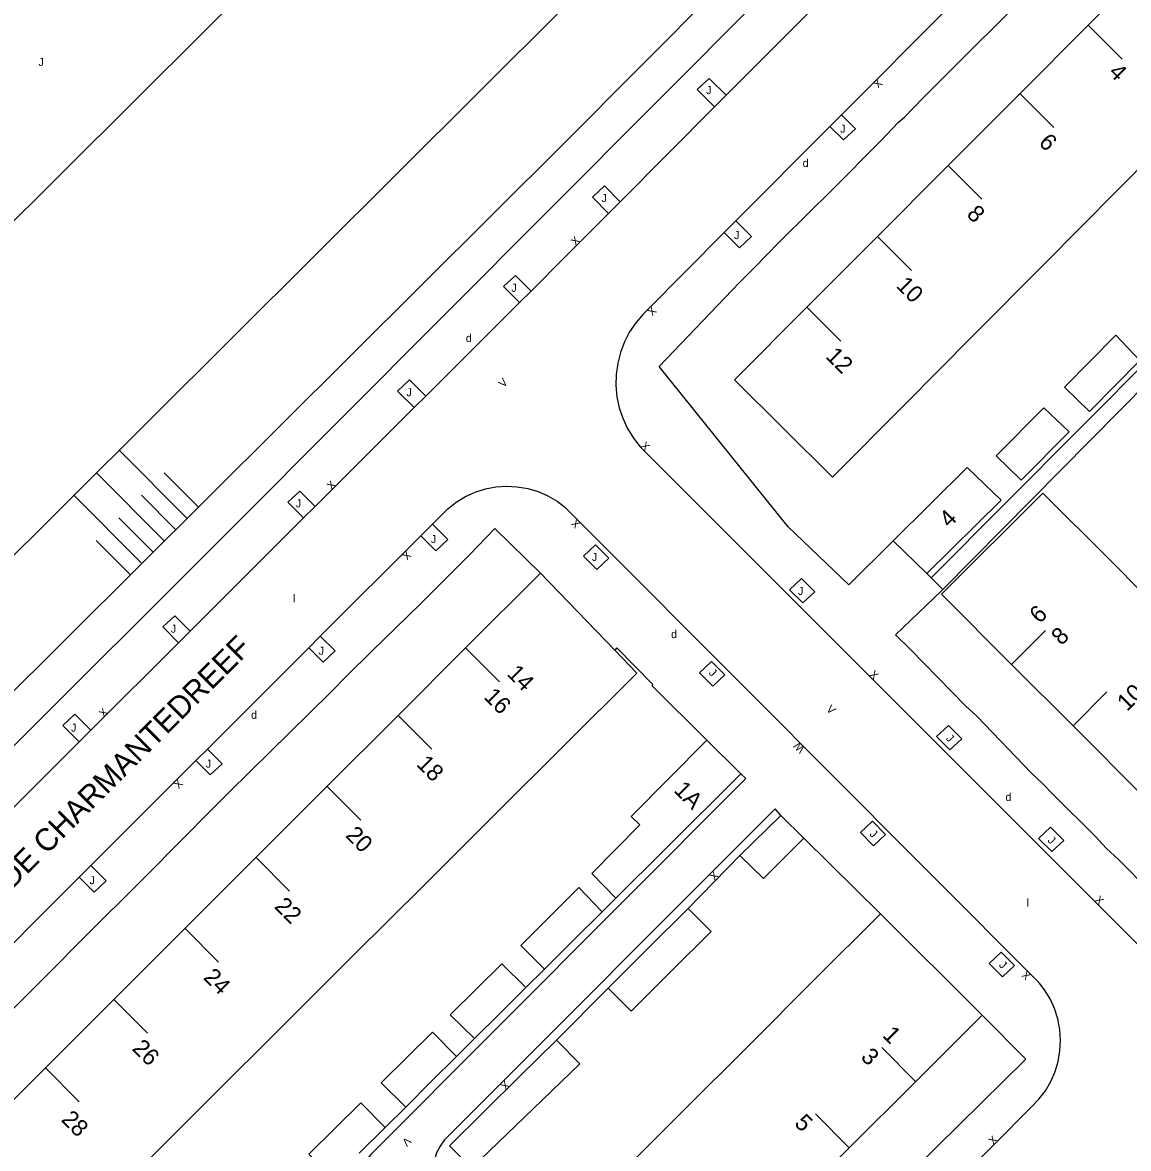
# Model space of a CAD drawing. Extents: x 134999 to 136502, y 457398 to 459002.
# Drawn here: x 136222.9 to 136292, y 458084.5 to 458154.9 of the extents above; entities that cross this region are included whole.
import ezdxf

# ---------------------------------------------------------------- set-up
doc = ezdxf.new("R2010")
doc.units = 0
for name, color, linetype in [('RI_DGTB_15', 7, 'Continuous'), ('RI_DGTB_18', 7, 'Continuous'), ('RI_DGTB_23', 7, 'Continuous'), ('RI_DGTB_29', 7, 'Continuous'), ('RI_DGTB_30', 7, 'Continuous'), ('RI_DGTB_31', 7, 'Continuous'), ('RI_DGTB_35', 7, 'Continuous'), ('RI_DGTB_36', 7, 'Continuous'), ('RI_DGTB_37', 7, 'Continuous'), ('RI_DGTB_4', 7, 'Continuous'), ('RI_DGTB_43', 7, 'Continuous'), ('RI_DGTB_5', 7, 'Continuous'), ('RI_DGTB_53', 7, 'Continuous'), ('RI_DGTB_54', 7, 'Continuous'), ('RI_DGTB_58', 7, 'Continuous'), ('RI_DGTB_6', 7, 'Continuous')]:
    doc.layers.add(name, color=color, linetype=linetype)

msp = doc.modelspace()

# ---------------------------------------------------------------- linework, layer by layer
at = {"layer": 'RI_DGTB_15'}
for p, q in [((136289.461, 458154.734), (136291.586, 458152.616)), ((136289.461, 458154.734), (136291.586, 458152.616)), ((136289.461, 458154.734), (136291.586, 458152.616)), ((136285.204, 458150.464), (136287.329, 458148.346)), ((136285.204, 458150.464), (136287.329, 458148.346)), ((136285.204, 458150.464), (136287.329, 458148.346)), ((136280.699, 458145.987), (136282.824, 458143.869)), ((136280.699, 458145.987), (136282.824, 458143.869)), ((136280.699, 458145.987), (136282.824, 458143.869)), ((136276.292, 458141.526), (136278.417, 458139.408)), ((136276.292, 458141.526), (136278.417, 458139.408)), ((136276.292, 458141.526), (136278.417, 458139.408)), ((136271.89, 458137.111), (136274.015, 458134.993)), ((136271.89, 458137.111), (136274.015, 458134.993)), ((136271.89, 458137.111), (136274.015, 458134.993)), ((136284.681, 458114.781), (136286.804, 458116.901)), ((136284.681, 458114.781), (136286.804, 458116.901)), ((136284.681, 458114.781), (136286.804, 458116.901)), ((136250.55, 458115.811), (136252.671, 458113.69)), ((136250.55, 458115.811), (136252.671, 458113.69)), ((136250.55, 458115.811), (136252.671, 458113.69)), ((136288.52, 458110.942), (136290.643, 458113.062)), ((136288.52, 458110.942), (136290.643, 458113.062)), ((136288.52, 458110.942), (136290.643, 458113.062)), ((136246.32, 458111.616), (136248.441, 458109.495)), ((136246.32, 458111.616), (136248.441, 458109.495)), ((136246.32, 458111.616), (136248.441, 458109.495)), ((136241.878, 458107.175), (136243.999, 458105.054)), ((136241.878, 458107.175), (136243.999, 458105.054)), ((136241.878, 458107.175), (136243.999, 458105.054)), ((136237.435, 458102.734), (136239.556, 458100.613)), ((136237.435, 458102.734), (136239.556, 458100.613)), ((136237.435, 458102.734), (136239.556, 458100.613)), ((136232.993, 458098.294), (136235.114, 458096.173)), ((136232.993, 458098.294), (136235.114, 458096.173)), ((136232.993, 458098.294), (136235.114, 458096.173)), ((136228.55, 458093.853), (136230.671, 458091.732)), ((136228.55, 458093.853), (136230.671, 458091.732)), ((136228.55, 458093.853), (136230.671, 458091.732)), ((136278.684, 458088.718), (136276.565, 458090.841)), ((136278.684, 458088.718), (136276.565, 458090.841)), ((136278.684, 458088.718), (136276.565, 458090.841)), ((136224.284, 458089.572), (136226.405, 458087.451)), ((136224.284, 458089.572), (136226.405, 458087.451)), ((136224.284, 458089.572), (136226.405, 458087.451)), ((136274.536, 458084.576), (136272.417, 458086.699)), ((136274.536, 458084.576), (136272.417, 458086.699)), ((136274.536, 458084.576), (136272.417, 458086.699))]:
    msp.add_line(p, q, dxfattribs=at)
at = {"layer": 'RI_DGTB_18'}
for p, q in [((136233.127, 458123.925), (136228.879, 458128.194)), ((136231.71, 458122.514), (136227.462, 458126.784)), ((136233.836, 458124.63), (136231.712, 458126.765)), ((136230.292, 458121.103), (136226.044, 458125.373)), ((136232.419, 458123.219), (136230.295, 458125.354)), ((136231.001, 458121.809), (136228.877, 458123.943)), ((136229.583, 458120.398), (136227.459, 458122.533))]:
    msp.add_line(p, q, dxfattribs=at)
msp.add_lwpolyline([(136267.672, 458193.649), (136285.639, 458176.432), (136256.679, 458147.325), (136181.336, 458072.362)], dxfattribs=at)
at = {"layer": 'RI_DGTB_23'}
for points in [[(136279.646, 458120.202), (136280.379, 458119.466)], [(136280.379, 458119.466), (136280.381, 458119.464)]]:
    msp.add_lwpolyline(points, dxfattribs=at)
at = {"layer": 'RI_DGTB_31'}
for p, q in [((136265.032, 458150.709), (136265.783, 458151.409)), ((136265.783, 458151.409), (136266.839, 458150.353)), ((136266.117, 458149.627), (136265.032, 458150.709)), ((136274.052, 458149.129), (136274.916, 458148.265)), ((136274.167, 458147.565), (136273.328, 458148.402)), ((136274.916, 458148.265), (136274.167, 458147.565)), ((136258.477, 458143.985), (136259.228, 458144.685)), ((136259.228, 458144.685), (136260.215, 458143.698)), ((136259.493, 458142.972), (136258.477, 458143.985)), ((136267.449, 458142.496), (136268.417, 458141.528)), ((136267.668, 458140.828), (136266.725, 458141.769)), ((136268.417, 458141.528), (136267.668, 458140.828)), ((136252.921, 458138.393), (136253.672, 458139.093)), ((136253.921, 458137.395), (136252.921, 458138.393)), ((136246.301, 458131.868), (136247.052, 458132.568)), ((136239.447, 458124.912), (136240.198, 458125.612)), ((136248.48, 458123.55), (136249.444, 458122.586)), ((136248.695, 458121.886), (136247.754, 458122.824)), ((136249.444, 458122.586), (136248.695, 458121.886)), ((136231.629, 458117.124), (136232.38, 458117.824)), ((136232.616, 458116.139), (136231.629, 458117.124)), ((136241.642, 458114.93), (136240.747, 458115.822)), ((136242.391, 458115.63), (136241.642, 458114.93)), ((136225.374, 458110.965), (136226.125, 458111.665)), ((136226.125, 458111.665), (136227.127, 458110.663)), ((136226.402, 458109.939), (136225.374, 458110.965)), ((136234.588, 458107.873), (136233.69, 458108.769)), ((136235.337, 458108.573), (136234.588, 458107.873)), ((136227.126, 458102.21), (136228.085, 458101.251)), ((136227.336, 458100.551), (136226.4, 458101.485)), ((136228.085, 458101.251), (136227.336, 458100.551))]:
    msp.add_line(p, q, dxfattribs=at)
for points in [[(136253.672, 458139.093), (136254.646, 458138.119)], [(136247.052, 458132.568), (136248.066, 458131.554)], [(136247.341, 458130.83), (136246.301, 458131.868)], [(136240.198, 458125.612), (136241.153, 458124.657)], [(136240.428, 458123.933), (136239.447, 458124.912)], [(136232.38, 458117.824), (136233.341, 458116.863)], [(136233.341, 458116.863), (136233.342, 458116.862)], [(136241.473, 458116.548), (136242.391, 458115.63)], [(136234.415, 458109.495), (136234.416, 458109.494)], [(136234.416, 458109.494), (136235.337, 458108.573)]]:
    msp.add_lwpolyline(points, dxfattribs=at)
for points in [[(136258.677, 458122.25), (136259.507, 458121.42), (136258.758, 458120.72), (136257.926, 458121.55)], [(136271.553, 458120.153), (136272.383, 458119.323), (136271.634, 458118.623), (136270.802, 458119.453)], [(136265.93, 458114.961), (136266.76, 458114.131), (136266.011, 458113.431), (136265.179, 458114.261)], [(136280.735, 458110.967), (136281.565, 458110.137), (136280.816, 458109.437), (136279.984, 458110.267)], [(136275.978, 458104.976), (136276.808, 458104.146), (136276.059, 458103.446), (136275.227, 458104.276)], [(136287.123, 458104.61), (136287.953, 458103.78), (136287.204, 458103.08), (136286.372, 458103.91)], [(136284.029, 458096.788), (136284.859, 458095.958), (136284.11, 458095.258), (136283.278, 458096.088)]]:
    msp.add_lwpolyline(points, close=True, dxfattribs=at)
at = {"layer": 'RI_DGTB_4'}
for p, q in [((136289.461, 458154.734), (136285.213, 458150.473)), ((136285.213, 458150.473), (136280.654, 458145.901)), ((136291.282, 458144.407), (136295.582, 458148.739)), ((136280.654, 458145.901), (136276.152, 458141.386)), ((136286.737, 458139.828), (136291.282, 458144.407)), ((136276.152, 458141.386), (136271.89, 458137.111)), ((136282.238, 458135.296), (136286.737, 458139.828)), ((136277.998, 458131.024), (136282.238, 458135.296)), ((136277.272, 458122.505), (136279.374, 458120.467)), ((136255.231, 458120.487), (136250.55, 458115.811)), ((136255.231, 458120.487), (136259.872, 458115.674)), ((136250.55, 458115.811), (136246.31, 458111.576)), ((136288.585, 458110.876), (136284.681, 458114.781)), ((136246.31, 458111.576), (136241.822, 458107.092)), ((136292.87, 458106.59), (136288.585, 458110.876)), ((136265.625, 458110.045), (136267.757, 458107.938)), ((136252.474, 458105.487), (136256.633, 458109.629)), ((136241.822, 458107.092), (136237.446, 458102.721)), ((136247.938, 458100.97), (136252.474, 458105.487)), ((136237.446, 458102.721), (136233.004, 458098.283)), ((136243.595, 458096.645), (136247.938, 458100.97)), ((136276.486, 458099.189), (136272.351, 458095.062)), ((136276.486, 458099.189), (136282.832, 458092.859)), ((136233.004, 458098.283), (136228.5, 458093.783)), ((136239.109, 458092.177), (136243.595, 458096.645)), ((136272.351, 458095.062), (136268.254, 458090.971)), ((136228.5, 458093.783), (136224.284, 458089.572)), ((136282.832, 458092.859), (136278.624, 458088.658)), ((136234.614, 458087.7), (136239.109, 458092.177)), ((136268.254, 458090.971), (136264.054, 458086.779)), ((136224.284, 458089.572), (136219.864, 458085.156)), ((136278.624, 458088.658), (136274.536, 458084.576)), ((136230.39, 458083.494), (136234.614, 458087.7)), ((136264.054, 458086.779), (136260.011, 458082.743)), ((136274.536, 458084.576), (136270.35, 458080.398))]:
    msp.add_line(p, q, dxfattribs=at)
for points in [[(136295.582, 458148.739), (136299.872, 458153.061), (136300.833, 458152.103), (136302.909, 458154.185), (136300.601, 458156.487), (136298.758, 458154.639), (136294.049, 458159.335), (136289.461, 458154.734)], [(136277.998, 458131.024), (136273.484, 458126.476), (136267.356, 458132.564), (136271.89, 458137.111)], [(136277.272, 458122.505), (136281.903, 458127.09), (136284.038, 458125.044), (136279.374, 458120.467)], [(136290.88, 458121.25), (136286.637, 458125.492), (136280.296, 458119.167), (136284.681, 458114.781)], [(136256.633, 458109.629), (136261.259, 458114.237), (136259.872, 458115.674)], [(136265.625, 458110.045), (136260.905, 458105.286), (136261.438, 458104.758)], [(136267.757, 458107.938), (136263.006, 458103.216)]]:
    msp.add_lwpolyline(points, dxfattribs=at)
at = {"layer": 'RI_DGTB_5'}
msp.add_line((136292.823, 458119.307), (136290.88, 458121.25), dxfattribs=at)
at = {"layer": 'RI_DGTB_53'}
for p, q in [((136275.277, 458162.756), (136236.007, 458123.358)), ((136236.007, 458123.358), (136179.454, 458066.934))]:
    msp.add_line(p, q, dxfattribs=at)
at = {"layer": 'RI_DGTB_54'}
for p, q in [((136269.396, 458111.942), (136272.642, 458108.689)), ((136276.486, 458099.189), (136271.701, 458103.918)), ((136267.705, 458102.842), (136264.463, 458099.527)), ((136259.083, 458099.317), (136259.953, 458100.182)), ((136254.321, 458094.587), (136255.485, 458095.742)), ((136256.226, 458091.305), (136259.47, 458094.551)), ((136249.986, 458090.277), (136251.114, 458091.399)), ((136245.529, 458085.849), (136246.809, 458087.12))]:
    msp.add_line(p, q, dxfattribs=at)
for points in [[(136277.272, 458122.505), (136274.507, 458119.751), (136270.726, 458123.388), (136262.651, 458133.395), (136267.674, 458138.656), (136268.82, 458139.792), (136269.163, 458140.161), (136270.334, 458141.352), (136273.461, 458144.436), (136276.496, 458147.48), (136277.62, 458148.664), (136277.989, 458148.995), (136279.164, 458150.198), (136286.903, 458157.943), (136288.028, 458159.109), (136294.172, 458165.282), (136303.121, 458159.044), (136305.177, 458157.593), (136308.686, 458153.934), (136304.193, 458149.446)], [(136266.839, 458150.353), (136273.056, 458156.597)], [(136280.775, 458155.883), (136274.052, 458149.129)], [(136266.117, 458149.627), (136266.839, 458150.353)], [(136260.215, 458143.698), (136266.117, 458149.627)], [(136274.052, 458149.129), (136273.328, 458148.402)], [(136273.328, 458148.402), (136267.449, 458142.496)], [(136307.625, 458148.273), (136279.646, 458120.202)], [(136259.493, 458142.972), (136260.215, 458143.698)], [(136254.646, 458138.119), (136256.806, 458140.273), (136259.493, 458142.972)], [(136267.449, 458142.496), (136266.725, 458141.769)], [(136266.725, 458141.769), (136261.874, 458136.895), (136261.65, 458136.673), (136261.196, 458136.14), (136260.805, 458135.559), (136260.483, 458134.937), (136260.233, 458134.283), (136260.061, 458133.604), (136259.966, 458132.91), (136259.951, 458132.21), (136260.016, 458131.513), (136260.16, 458130.828), (136260.382, 458130.163), (136260.677, 458129.528), (136261.043, 458128.931), (136261.475, 458128.38), (136338.803, 458051.065)], [(136253.921, 458137.395), (136254.646, 458138.119)], [(136248.066, 458131.554), (136253.921, 458137.395)], [(136280.379, 458119.466), (136293.283, 458132.51), (136371.575, 458054.081)], [(136247.341, 458130.83), (136248.066, 458131.554)], [(136241.153, 458124.657), (136247.341, 458130.83)], [(136248.48, 458123.55), (136249.441, 458124.51), (136249.968, 458124.923), (136250.541, 458125.271), (136251.15, 458125.548), (136251.789, 458125.75), (136252.447, 458125.874), (136253.115, 458125.92), (136253.784, 458125.885), (136254.444, 458125.771), (136255.085, 458125.58), (136255.7, 458125.313), (136256.278, 458124.975), (136256.744, 458124.627), (136269.396, 458111.942)], [(136240.428, 458123.933), (136241.153, 458124.657)], [(136233.341, 458116.863), (136240.428, 458123.933)], [(136247.754, 458122.824), (136248.48, 458123.55)], [(136218.096, 458089.13), (136224.305, 458095.293), (136226.915, 458097.933), (136230.162, 458101.144), (136233.178, 458104.163), (136234.284, 458105.304), (136235.791, 458106.822), (136242.092, 458113.014), (136243.141, 458114.079), (136244.684, 458115.605), (136247.71, 458118.55), (136250.822, 458121.658), (136252.389, 458123.278), (136255.231, 458120.487)], [(136241.473, 458116.548), (136247.754, 458122.824)], [(136279.646, 458120.202), (136279.374, 458120.467)], [(136310.164, 458083.774), (136307.804, 458086.191), (136307.049, 458086.885), (136306.252, 458087.744), (136303.686, 458090.301), (136299.559, 458094.46), (136298.832, 458095.09), (136298.101, 458095.853), (136295.476, 458098.436), (136291.343, 458102.607), (136290.614, 458103.27), (136289.914, 458104.04), (136287.311, 458106.622), (136286.617, 458107.336), (136285.924, 458107.987), (136282.499, 458111.542), (136281.807, 458112.201), (136278.357, 458115.718), (136277.43, 458116.638), (136280.296, 458119.382), (136280.379, 458119.466)], [(136232.616, 458116.139), (136233.341, 458116.863)], [(136240.747, 458115.822), (136241.473, 458116.548)], [(136227.127, 458110.663), (136232.616, 458116.139)], [(136234.416, 458109.494), (136240.747, 458115.822)], [(136265.625, 458110.045), (136262.207, 458113.449), (136262.264, 458113.52), (136260.007, 458115.821), (136259.872, 458115.674)], [(136226.402, 458109.939), (136227.127, 458110.663)], [(136219.631, 458103.184), (136226.402, 458109.939)], [(136233.69, 458108.769), (136234.416, 458109.494)], [(136227.126, 458102.21), (136233.69, 458108.769)], [(136274.366, 458075.467), (136285.921, 458087.125), (136286.387, 458087.607), (136286.792, 458088.14), (136287.13, 458088.718), (136287.397, 458089.333), (136287.59, 458089.974), (136287.704, 458090.635), (136287.739, 458091.304), (136287.694, 458091.972), (136287.57, 458092.63), (136287.368, 458093.269), (136287.092, 458093.879), (136286.744, 458094.452), (136286.41, 458094.889), (136272.642, 458108.689)], [(136267.757, 458107.938), (136268.08, 458107.658), (136244.655, 458084.165), (136244.323, 458083.783), (136244.055, 458083.353), (136243.858, 458082.886), (136243.736, 458082.394), (136243.694, 458081.888), (136243.731, 458081.383), (136244.127, 458074.574)], [(136270.263, 458105.348), (136269.908, 458105.75), (136249.485, 458085.315), (136249.242, 458085.067), (136248.958, 458084.679), (136248.742, 458084.25), (136248.6, 458083.79), (136248.536, 458083.314), (136248.551, 458082.833), (136248.646, 458082.362), (136248.818, 458081.913), (136249.062, 458081.498), (136249.371, 458081.13), (136256.042, 458074.502)], [(136226.4, 458101.485), (136227.126, 458102.21)], [(136219.452, 458094.542), (136226.4, 458101.485)], [(136262.091, 458072.152), (136264.68, 458069.425), (136265.517, 458070.28), (136266.202, 458070.931), (136268.93, 458073.684), (136269.635, 458074.484), (136270.393, 458075.131), (136273.011, 458077.728), (136273.737, 458078.528), (136274.561, 458079.29), (136277.165, 458081.819), (136277.911, 458082.594), (136278.603, 458083.246), (136285.571, 458090.111), (136282.832, 458092.859)]]:
    msp.add_lwpolyline(points, dxfattribs=at)
at = {"layer": 'RI_DGTB_58'}
for points in [[(136167.377, 458087.837), (136256.59, 458176.632), (136267.963, 458187.857)], [(136162.842, 458077.307), (136172.243, 458073.337), (136172.623, 458073.24), (136173.014, 458073.221), (136173.401, 458073.282), (136173.768, 458073.42), (136174.099, 458073.63), (136174.229, 458073.742), (136256.558, 458155.724), (136278.289, 458177.645)]]:
    msp.add_lwpolyline(points, dxfattribs=at)
at = {"layer": 'RI_DGTB_6'}
for p, q in [((136270.263, 458105.348), (136267.705, 458102.842)), ((136271.701, 458103.918), (136270.263, 458105.348))]:
    msp.add_line(p, q, dxfattribs=at)
for points in [[(136287.983, 458132.12), (136289.543, 458130.589), (136292.704, 458133.777), (136291.203, 458135.369), (136287.983, 458132.12)], [(136283.711, 458127.808), (136285.279, 458126.289), (136288.286, 458129.321), (136286.704, 458130.828), (136283.711, 458127.808)], [(136261.438, 458104.758), (136258.449, 458101.71), (136259.953, 458100.182)], [(136271.701, 458103.918), (136269.172, 458101.392), (136267.705, 458102.842)], [(136263.006, 458103.216), (136259.953, 458100.182)], [(136259.083, 458099.317), (136257.631, 458100.832), (136255.821, 458099.023)], [(136264.463, 458099.527), (136261.969, 458097.042)], [(136264.463, 458099.527), (136265.905, 458098.096), (136263.405, 458095.602)], [(136255.821, 458099.023), (136254.008, 458097.212), (136255.485, 458095.742)], [(136259.083, 458099.317), (136257.297, 458097.543)], [(136257.297, 458097.543), (136255.485, 458095.742)], [(136261.969, 458097.042), (136259.47, 458094.551)], [(136254.321, 458094.587), (136252.828, 458096.074), (136251.21, 458094.481)], [(136263.405, 458095.602), (136260.905, 458093.108), (136259.47, 458094.551)], [(136251.21, 458094.481), (136249.593, 458092.888), (136251.114, 458091.399)], [(136254.321, 458094.587), (136252.698, 458092.973)], [(136252.698, 458092.973), (136251.114, 458091.399)], [(136249.986, 458090.277), (136248.494, 458091.804), (136246.882, 458090.217)], [(136256.226, 458091.305), (136253.915, 458089.019)], [(136255.332, 458087.554), (136257.687, 458089.828), (136256.226, 458091.305)], [(136249.986, 458090.277), (136248.387, 458088.689)], [(136246.882, 458090.217), (136245.271, 458088.63), (136246.809, 458087.12)], [(136253.915, 458089.019), (136249.538, 458084.689), (136250.929, 458083.302)], [(136248.387, 458088.689), (136246.809, 458087.12)], [(136250.929, 458083.302), (136255.332, 458087.554)], [(136245.529, 458085.849), (136243.996, 458087.374), (136242.374, 458085.777)], [(136242.374, 458085.777), (136240.753, 458084.18), (136242.273, 458082.614)], [(136245.529, 458085.849), (136243.9, 458084.23)]]:
    msp.add_lwpolyline(points, dxfattribs=at)

# ---------------------------------------------------------------- texts
at = {"layer": 'RI_DGTB_29'}
for p in [(136271.621, 458145.868), (136250.568, 458134.931), (136263.397, 458116.425), (136237.142, 458111.379), (136284.297, 458106.245)]:
    msp.add_text('d', height=0.5, dxfattribs=at).set_placement(p)
at = {"layer": 'RI_DGTB_30'}
for s, rotation, p in [('X', 224.84114, (136276.299, 458151.418)), ('X', 44.84115, (136257.429, 458140.92)), ('X', 224.84114, (136262.181, 458137.197)), ('V', 44.94736, (136252.915, 458132.044)), ('X', 315.69238, (136261.456, 458128.397)), ('X', 44.94736, (136242.176, 458125.658)), ('X', 135.6924, (136257.776, 458123.598)), ('X', 224.9866, (136246.856, 458121.926)), ('X', 315.69238, (136275.751, 458114.104)), ('X', 44.94736, (136227.936, 458111.433)), ('V', 315.69238, (136273.06, 458111.937)), ('W', 135.6924, (136271.798, 458109.545)), ('X', 224.9866, (136232.571, 458107.652)), ('X', 224.87661, (136266.067, 458101.906)), ('X', 315.69238, (136289.838, 458100.02)), ('X', 135.6924, (136285.934, 458095.37)), ('X', 224.38948, (136253.01, 458088.797)), ('X', 45.12489, (136283.534, 458084.718)), ('V', 224.9866, (136246.855, 458085.279))]:
    msp.add_text(s, height=0.499, rotation=rotation, dxfattribs=at).set_placement(p)
at = {"layer": 'RI_DGTB_31'}
for p in [(136223.854, 458152.182), (136265.585, 458150.425), (136273.972, 458148.013), (136259.047, 458143.679), (136267.332, 458141.362), (136253.411, 458138.072), (136246.856, 458131.545), (136239.945, 458124.595), (136248.386, 458122.37), (136258.448, 458121.247), (136271.329, 458119.124), (136232.125, 458116.764), (136241.367, 458115.387), (136225.889, 458110.579), (136234.308, 458108.327), (136227.042, 458101.046)]:
    msp.add_text('J', height=0.5, dxfattribs=at).set_placement(p)
for p in [(136265.717, 458114.215), (136280.548, 458110.117), (136275.77, 458104.143), (136286.891, 458103.736), (136283.856, 458095.954)]:
    msp.add_text('J', height=0.499, rotation=315.69238, dxfattribs=at).set_placement(p)
at = {"layer": 'RI_DGTB_35'}
for s, rotation, p in [('12', 315.0894, (136273.006, 458133.983)), ('4', 44.9511, (136280.787, 458123.27)), ('6', 44.951, (136286.432, 458117.289)), ('14', 314.9837, (136253.083, 458114.137)), ('1A', 314.9511, (136263.511, 458106.863)), ('1', 314.9511, (136276.566, 458091.551))]:
    msp.add_text(s, height=1.054, rotation=rotation, dxfattribs=at).set_placement(p)
at = {"layer": 'RI_DGTB_36'}
for s, rotation, p in [('4', 315.0894, (136290.694, 458151.724)), ('6', 315.0894, (136286.321, 458147.336)), ('8', 315.0894, (136281.815, 458142.859)), ('10', 315.0894, (136277.409, 458138.397)), ('8', 44.951, (136287.795, 458115.923)), ('10', 44.951, (136291.907, 458111.809)), ('16', 314.9837, (136251.638, 458112.695)), ('18', 314.9837, (136247.431, 458108.486)), ('20', 314.9837, (136242.989, 458104.045)), ('22', 314.9837, (136238.547, 458099.603)), ('24', 314.9837, (136234.104, 458095.164)), ('26', 314.9837, (136229.66, 458090.724)), ('3', 314.9511, (136275.199, 458090.188)), ('28', 314.9837, (136225.219, 458086.281)), ('5', 314.9511, (136271.05, 458086.046))]:
    msp.add_text(s, height=1.054, rotation=rotation, dxfattribs=at).set_placement(p)
at = {"layer": 'RI_DGTB_37'}
msp.add_text('DE CHARMANTEDREEF', height=1.39999, rotation=44.98048, dxfattribs=at).set_placement((136222.157, 458100.647))
msp.add_text('DE CHARMANTEDREEF', height=1.39999, rotation=44.98048, dxfattribs=at).set_placement((136222.157, 458100.647))
msp.add_text('DE CHARMANTEDREEF', height=1.39999, rotation=44.98048, dxfattribs=at).set_placement((136222.157, 458100.647))
at = {"layer": 'RI_DGTB_43'}
for p in [(136239.913, 458119.184), (136285.763, 458100.172)]:
    msp.add_text('l', height=0.5, rotation=179.99998, dxfattribs=at).set_placement(p)

doc.saveas('drawing.dxf')
